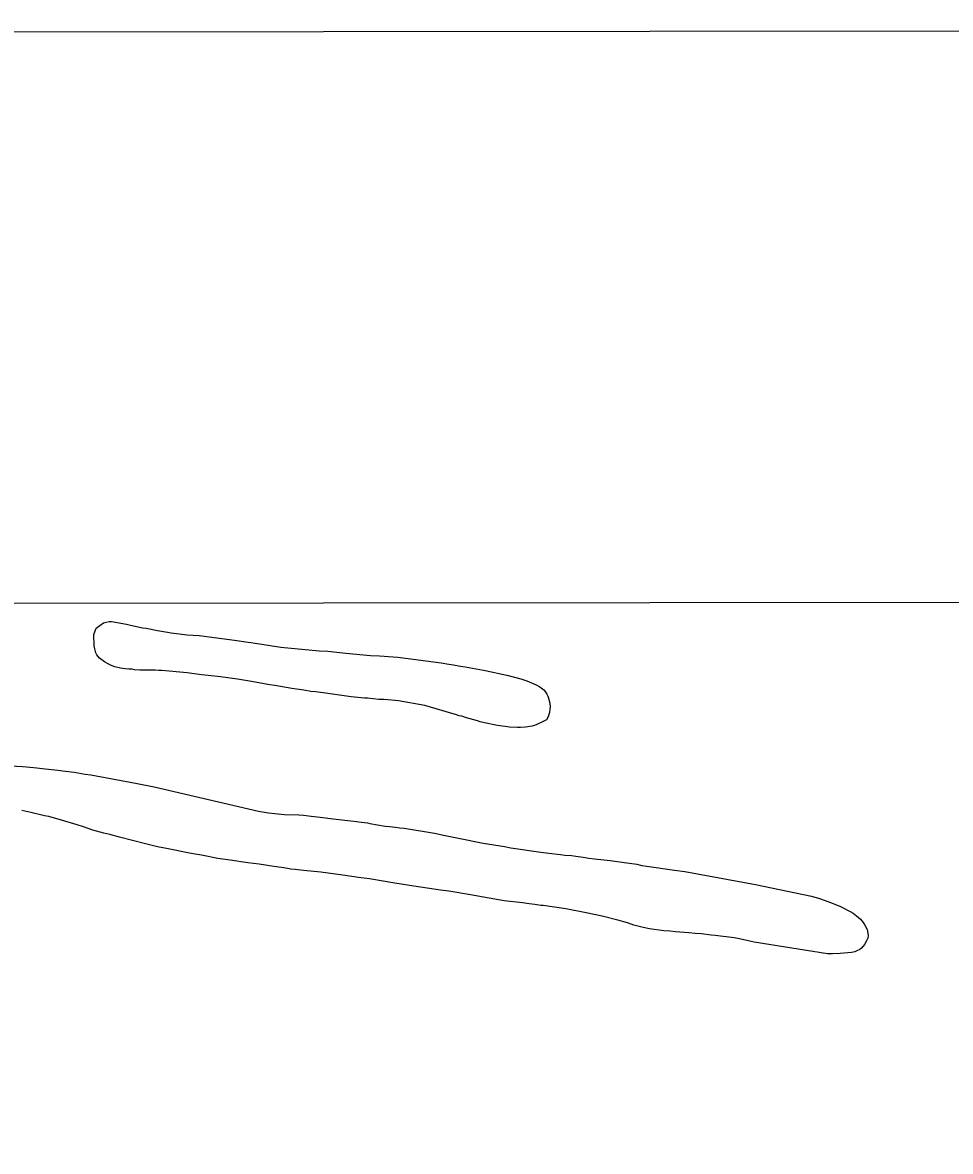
# Model space of a CAD drawing. Extents: x 3297735 to 3335592, y 670436 to 695807.
# Drawn here: x 3324646 to 3325570, y 693474 to 694598 of the extents above; entities that cross this region are included whole.
import ezdxf

# ---------------------------------------------------------------- set-up
doc = ezdxf.new("R2010")
doc.units = 0
for name, color, linetype in [('V-ANNO-SYMB', 7, 'Continuous'), ('V-GRID-FRAM', 7, 'Continuous'), ('V-SITE-VEGE', 7, 'Continuous')]:
    doc.layers.add(name, color=color, linetype=linetype)

msp = doc.modelspace()

# ---------------------------------------------------------------- linework, layer by layer
at = {"layer": 'V-ANNO-SYMB'}
msp.add_lwpolyline([(3301092, 671647.5), (3334175.2, 671681.1), (3334151.9, 694597.7), (3301068.7, 694564), (3301092, 671647.5)], dxfattribs=at)
at = {"layer": 'V-GRID-FRAM'}
msp.add_lwpolyline([(3301851.4, 693996.5), (3333375, 694028.6), (3333401.5, 675844.1), (3301862, 675812)], close=True, dxfattribs=at)
at = {"layer": 'V-SITE-VEGE'}
for p, q in [((3324627.9, 693858), (3324646.3, 693857.1)), ((3324646.3, 693857.1), (3324650.2, 693856.8)), ((3324650.2, 693856.8), (3324660.5, 693855.7)), ((3324660.5, 693855.7), (3324665.9, 693855.2)), ((3324665.9, 693855.2), (3324681.3, 693853.3)), ((3324681.3, 693853.3), (3324689.2, 693852.5)), ((3324689.2, 693852.5), (3324697.6, 693851.3)), ((3324697.6, 693851.3), (3324708.6, 693849.5)), ((3324708.6, 693849.5), (3324714.3, 693848.6)), ((3324714.3, 693848.6), (3324758.8, 693840.6)), ((3324758.8, 693840.6), (3324777.3, 693836.7)), ((3324777.3, 693836.7), (3324881.3, 693812.5)), ((3324654.6, 693811.3), (3324645.6, 693813.2)), ((3324668, 693808), (3324654.6, 693811.3)), ((3324881.3, 693812.5), (3324891.4, 693810.8)), ((3324891.4, 693810.8), (3324897.6, 693810.1)), ((3324672.5, 693807.1), (3324668, 693808)), ((3324685, 693803.7), (3324672.5, 693807.1)), ((3324700.6, 693799), (3324685, 693803.7)), ((3324897.6, 693810.1), (3324907.1, 693809.4)), ((3324907.1, 693809.4), (3324921.6, 693808.8)), ((3324921.6, 693808.8), (3324926.1, 693808.5)), ((3324926.1, 693808.5), (3324933.8, 693807.7)), ((3324933.8, 693807.7), (3324942.6, 693806.7)), ((3324942.6, 693806.7), (3324955.5, 693804.8)), ((3324955.5, 693804.8), (3324976.4, 693802.6)), ((3324976.4, 693802.6), (3324984, 693801.6)), ((3324984, 693801.6), (3324989.8, 693800.8)), ((3324989.8, 693800.8), (3324992.3, 693800.3)), ((3324992.3, 693800.3), (3325007.3, 693797.7)), ((3324707, 693796.9), (3324700.6, 693799)), ((3324716.2, 693793.6), (3324707, 693796.9)), ((3324727.3, 693790.6), (3324716.2, 693793.6)), ((3324733.1, 693789.4), (3324727.3, 693790.6)), ((3324742.9, 693786.7), (3324733.1, 693789.4)), ((3325007.3, 693797.7), (3325011.7, 693797.4)), ((3325011.7, 693797.4), (3325017.9, 693796.6)), ((3325017.9, 693796.6), (3325022.2, 693795.9)), ((3325022.2, 693795.9), (3325026.3, 693795.5)), ((3325026.3, 693795.5), (3325056.6, 693790.5)), ((3325056.6, 693790.5), (3325067.1, 693788.5)), ((3325067.1, 693788.5), (3325080.4, 693785.7)), ((3324768.6, 693780.1), (3324742.9, 693786.7)), ((3324780.6, 693777.1), (3324768.6, 693780.1)), ((3324789.8, 693775.4), (3324780.6, 693777.1)), ((3325080.4, 693785.7), (3325104.9, 693780.8)), ((3325104.9, 693780.8), (3325126.4, 693777.3)), ((3325126.4, 693777.3), (3325132.7, 693776.1)), ((3324814.1, 693770.5), (3324789.8, 693775.4)), ((3324824.6, 693768.7), (3324814.1, 693770.5)), ((3324840.9, 693765.5), (3324824.6, 693768.7)), ((3325132.7, 693776.1), (3325162.6, 693771.9)), ((3325162.6, 693771.9), (3325170.4, 693770.8)), ((3325170.4, 693770.8), (3325182.2, 693769.5)), ((3325182.2, 693769.5), (3325186.5, 693768.8)), ((3325186.5, 693768.8), (3325192.9, 693768.4)), ((3325192.9, 693768.4), (3325197.3, 693767.7)), ((3325197.3, 693767.7), (3325204.7, 693766.9)), ((3325204.7, 693766.9), (3325210.2, 693765.9)), ((3325210.2, 693765.9), (3325216, 693765.1)), ((3324853, 693763.7), (3324840.9, 693765.5)), ((3324870.5, 693761.2), (3324853, 693763.7)), ((3324881.9, 693759.7), (3324870.5, 693761.2)), ((3324896.5, 693757.6), (3324881.9, 693759.7)), ((3324904.1, 693756.6), (3324896.5, 693757.6)), ((3324910.3, 693755.6), (3324904.1, 693756.6)), ((3324913.6, 693754.9), (3324910.3, 693755.6)), ((3324917.7, 693754.6), (3324913.6, 693754.9)), ((3324926, 693753.6), (3324917.7, 693754.6)), ((3325216, 693765.1), (3325231.7, 693763.5)), ((3325231.7, 693763.5), (3325245.9, 693761.3)), ((3325245.9, 693761.3), (3325258.1, 693759.7)), ((3325258.1, 693759.7), (3325263.2, 693758.6)), ((3325263.2, 693758.6), (3325268, 693757.8)), ((3325268, 693757.8), (3325295.6, 693753.8)), ((3324943.3, 693751.9), (3324926, 693753.6)), ((3324965.4, 693748.9), (3324943.3, 693751.9)), ((3324981, 693746.6), (3324965.4, 693748.9)), ((3324991.9, 693745.1), (3324981, 693746.6)), ((3325017.1, 693741), (3324991.9, 693745.1)), ((3325295.6, 693753.8), (3325305.9, 693752.6)), ((3325305.9, 693752.6), (3325376.3, 693739.4)), ((3325036, 693737.8), (3325017.1, 693741)), ((3325062.4, 693734), (3325036, 693737.8)), ((3325070.9, 693732.8), (3325062.4, 693734)), ((3325092.3, 693729.2), (3325070.9, 693732.8)), ((3325376.3, 693739.4), (3325432.2, 693728.1)), ((3325105.4, 693726.8), (3325092.3, 693729.2)), ((3325126, 693723.4), (3325105.4, 693726.8)), ((3325144.2, 693721.2), (3325126, 693723.4)), ((3325150.8, 693720.2), (3325144.2, 693721.2)), ((3325432.2, 693728.1), (3325440.2, 693725.6)), ((3325440.2, 693725.6), (3325452.1, 693721.2)), ((3325452.1, 693721.2), (3325460.9, 693717.5)), ((3325156.5, 693719.5), (3325150.8, 693720.2)), ((3325162.5, 693718.7), (3325156.5, 693719.5)), ((3325164.8, 693718.7), (3325162.5, 693718.7)), ((3325187.5, 693715.4), (3325164.8, 693718.7)), ((3325207.8, 693711.4), (3325187.5, 693715.4)), ((3325223.7, 693708.1), (3325207.8, 693711.4)), ((3325460.9, 693717.5), (3325470.7, 693712.6)), ((3325470.7, 693712.6), (3325473.6, 693710.9)), ((3325473.6, 693710.9), (3325477, 693708.2)), ((3325239.3, 693704.2), (3325223.7, 693708.1)), ((3325248.7, 693701.3), (3325239.3, 693704.2)), ((3325255.1, 693699.2), (3325248.7, 693701.3)), ((3325264.4, 693696.7), (3325255.1, 693699.2)), ((3325477, 693708.2), (3325480.9, 693704.9)), ((3325480.9, 693704.9), (3325483.7, 693701.6)), ((3325483.7, 693701.6), (3325485.3, 693699.1)), ((3325485.3, 693699.1), (3325487.5, 693694.9)), ((3325270.7, 693695.3), (3325264.4, 693696.7)), ((3325285, 693693.3), (3325270.7, 693695.3)), ((3325290.9, 693693), (3325285, 693693.3)), ((3325296.7, 693692.4), (3325290.9, 693693)), ((3325309.9, 693691.5), (3325296.7, 693692.4)), ((3325316.3, 693690.7), (3325309.9, 693691.5)), ((3325322.5, 693690.3), (3325316.3, 693690.7)), ((3325332.2, 693689.2), (3325322.5, 693690.3)), ((3325336.1, 693688.9), (3325332.2, 693689.2)), ((3325355.1, 693686.4), (3325336.1, 693688.9)), ((3325487.5, 693694.9), (3325488.2, 693691.1)), ((3325488.5, 693688.8), (3325488.1, 693686)), ((3325488.2, 693691.1), (3325488.5, 693688.8)), ((3325360.5, 693685.6), (3325355.1, 693686.4)), ((3325375.1, 693682.2), (3325360.5, 693685.6)), ((3325448, 693670.6), (3325375.1, 693682.2)), ((3325482, 693676.2), (3325480.1, 693674.8)), ((3325484.8, 693679.8), (3325482, 693676.2)), ((3325486.8, 693683.3), (3325484.8, 693679.8)), ((3325488.1, 693686), (3325486.8, 693683.3)), ((3325453.1, 693670.5), (3325448, 693670.6)), ((3325460.6, 693670.9), (3325453.1, 693670.5)), ((3325471.8, 693671.9), (3325460.6, 693670.9)), ((3325475.1, 693672.6), (3325471.8, 693671.9)), ((3325477.4, 693673.4), (3325475.1, 693672.6)), ((3325480.1, 693674.8), (3325477.4, 693673.4))]:
    msp.add_line(p, q, dxfattribs=at)
for points in [[(3325159.8, 693899.6), (3325157.7, 693898.5), (3325154, 693897.3), (3325147.1, 693896.2), (3325142.4, 693895.9), (3325139.1, 693895.8), (3325131.2, 693896.2), (3325126.9, 693896.7), (3325119.3, 693897.8), (3325106.5, 693900.6), (3325102, 693901.5), (3325099.3, 693902.4), (3325088.4, 693905.4), (3325083.7, 693907.1), (3325081.2, 693907.6), (3325078.4, 693908.5), (3325047, 693917.7), (3325020.6, 693922.4), (3325006.6, 693923.7), (3325001.2, 693923.9), (3324989.8, 693925), (3324987, 693925.1), (3324973.5, 693926.4), (3324945.7, 693930.4), (3324938.1, 693931.3), (3324933.3, 693931.8), (3324926.5, 693933), (3324914.6, 693934.7), (3324897.7, 693937.8), (3324892.4, 693938.4), (3324872.4, 693942), (3324860.4, 693944), (3324843.3, 693946.4), (3324831.2, 693947.6), (3324827.9, 693948.1), (3324824.4, 693948.4), (3324810.1, 693950.2), (3324784.9, 693952.5), (3324782.1, 693952.5), (3324778.3, 693952.8), (3324770.3, 693952.8), (3324765.9, 693953.1), (3324763, 693953), (3324757.9, 693953.3), (3324755.4, 693953.8), (3324752.1, 693954.1), (3324748.6, 693954.2), (3324743.9, 693954.9), (3324738.1, 693956.1), (3324734, 693957.9), (3324727.9, 693961.1), (3324722.8, 693964.8), (3324720.4, 693968.3), (3324719.4, 693970.2), (3324718.1, 693974.2), (3324717.5, 693977.1), (3324717.2, 693988.5), (3324719.5, 693994.8), (3324727, 694000.2), (3324729.7, 694000.8), (3324732.4, 694001.3), (3324734.7, 694001.3), (3324740.4, 694000.5), (3324749.7, 693998.6), (3324752.6, 693998.1), (3324765.7, 693995.1), (3324769.3, 693994.6), (3324780.8, 693992.5), (3324788.6, 693991), (3324794.2, 693990.1), (3324810.3, 693988.2), (3324822.1, 693987.3), (3324857.5, 693982.9), (3324868.8, 693981.2), (3324875.8, 693980), (3324903.6, 693975.8), (3324941.8, 693972.1), (3324950.5, 693971.9), (3324968.2, 693970), (3324993, 693967.7), (3325001.9, 693967.3), (3325015.3, 693966.3), (3325020.2, 693965.8), (3325063.1, 693960.2), (3325070.7, 693958.9), (3325075.5, 693958.2), (3325082.5, 693957), (3325087.2, 693956.3), (3325105.3, 693953.1), (3325107.2, 693952.5), (3325128.6, 693948), (3325142.7, 693944.3), (3325148.7, 693942.3), (3325157.7, 693938.4), (3325161.4, 693936.4), (3325165.4, 693933.4), (3325166.8, 693931.7), (3325168.6, 693929.2), (3325169.6, 693927.1), (3325170.2, 693925.2), (3325171.3, 693920)], [(3325171.3, 693920), (3325171.8, 693916.5), (3325171.6, 693914.2), (3325171.1, 693910.9), (3325170.6, 693908.9), (3325169.7, 693906.4), (3325168.2, 693903.6), (3325162.8, 693900.8), (3325159.8, 693899.6)]]:
    msp.add_lwpolyline(points, dxfattribs=at)

doc.saveas('drawing.dxf')
